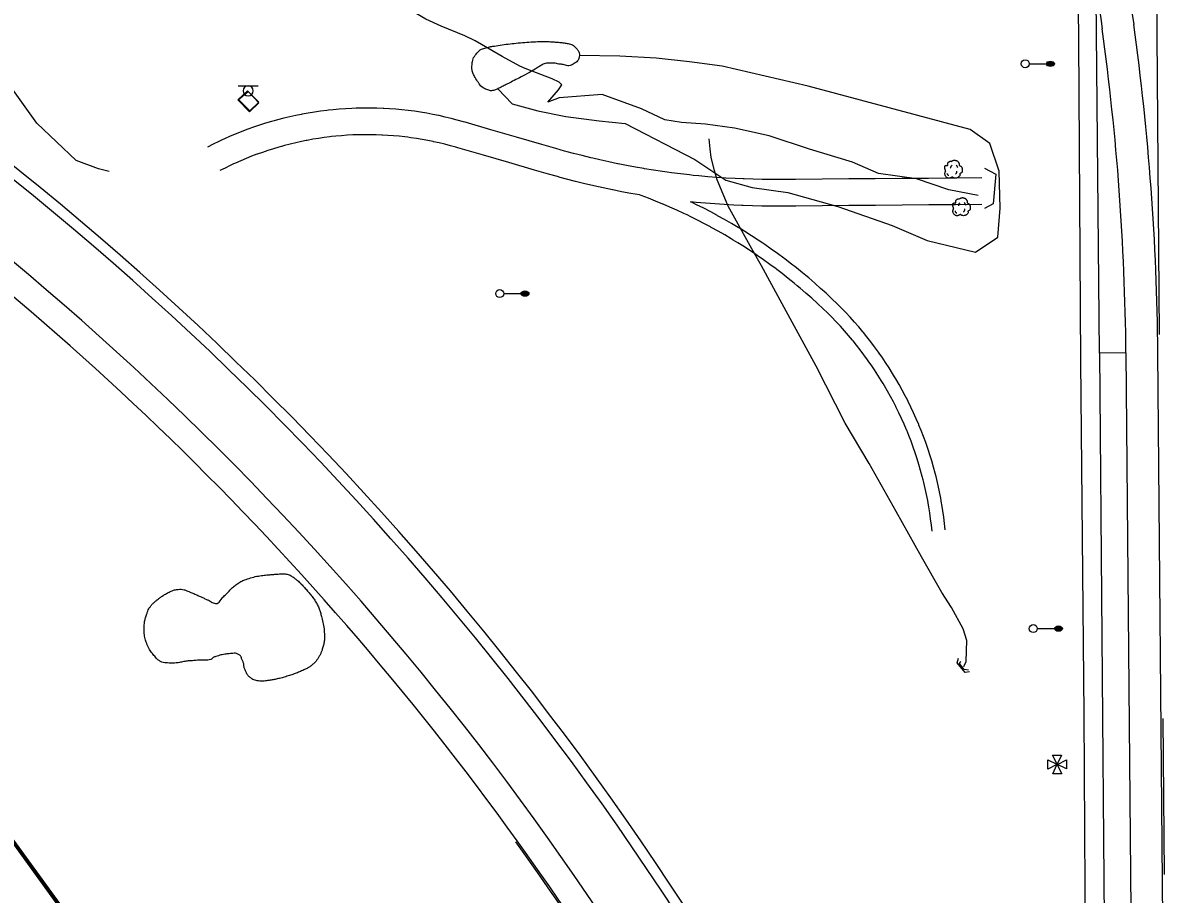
# Model space of a CAD drawing. Extents: x 2145380 to 2157287, y 139568 to 149130.
# Drawn here: x 2150354.9 to 2150786.1, y 142355.9 to 142683.3 of the extents above; entities that cross this region are included whole.
import ezdxf

# ---------------------------------------------------------------- set-up
doc = ezdxf.new("R2010")
doc.units = 0
for name, color, linetype in [('PR_PREVIOUSLY CONSTRUCTED', 7, 'Continuous'), ('SURV_Target', 7, 'Continuous'), ('TOPO_Asphalt', 7, 'Continuous'), ('TOPO_Concrete', 7, 'Continuous'), ('TOPO_Curb Back', 7, 'Continuous'), ('TOPO_DRAIN_Headwall', 7, 'Continuous'), ('TOPO_Flowline', 7, 'Continuous'), ('TOPO_Light Pole', 7, 'Continuous'), ('TOPO_Sign', 7, 'Continuous'), ('TOPO_Tree', 7, 'Continuous'), ('TOPO_Tree Line', 7, 'Continuous')]:
    doc.layers.add(name, color=color, linetype=linetype)

# ---------------------------------------------------------------- blocks, each defined once
blk = doc.blocks.new('LP')
at = {"layer": 'TOPO_Light Pole'}
blk.add_line((3.8, 0), (20.3, 0), dxfattribs=at)
for points in [[(20.3, 0), (27.9, 0)], [(20.3, 0), (23.5, 0)], [(20.8, 1.3), (27.4, 1.3)], [(20.8, 1.3), (23.5, 1.3)], [(23.7, 1.3), (27.4, 1.3)], [(23.7, 0), (27.9, 0)], [(20.8, -1.3), (27.4, -1.3)], [(20.8, -1.3), (23.5, -1.3)], [(23.7, -1.3), (27.4, -1.3)]]:
    blk.add_lwpolyline(points, dxfattribs=at)
blk.add_circle((0, 0), 3.81, dxfattribs=at)
blk.add_ellipse((24.1, 0), major_axis=(3.81, 0), ratio=0.666667, dxfattribs=at)
blk = doc.blocks.new('TREE')
at = {"layer": 'TOPO_Tree'}
for points in [[(-14.1, -0.4), (-14.2, 0.5), (-14.4, 1.4), (-14.6, 2.3), (-14.8, 3.2), (-15.5, 4), (-15.7, 4.9), (-15.8, 5.6), (-15.7, 6.3), (-15.7, 7), (-15.6, 7.9), (-15.7, 8.8), (-15.1, 9.7), (-14.6, 10.4), (-13.8, 10.5), (-13, 10.7), (-12.2, 11), (-11.1, 10), (-10.4, 10.7), (-9.4, 11.7), (-10.3, 13.3), (-9.8, 14.4), (-9.6, 15.1), (-9.3, 15.9), (-8.8, 16.5), (-8.2, 17.3), (-7.5, 17.7), (-6.7, 18.1), (-6.1, 18.4), (-5.6, 18.6), (-5.1, 18.7), (-4.5, 18.7), (-4, 18.5), (-3.5, 18.1)], [(13.2, -5.3), (13.3, -5.8), (13.4, -6.3), (13.4, -6.7), (13.8, -8.5), (12.2, -10), (10.8, -11.5), (10, -12.3), (9.1, -12.8), (8.2, -13.1), (6, -13.8), (3.3, -13.6), (1.3, -13.1), (0.5, -12.9), (-0.1, -11.4), (-0.8, -11.5), (-2, -11.6), (-3.3, -12.8), (-4.5, -13.1), (-6.1, -13.5), (-7.8, -14), (-9.3, -13.6), (-11.4, -13.1), (-12.8, -11.4), (-14.1, -9.4), (-15.3, -7.3), (-15.6, -5.1), (-15.1, -3), (-14.9, -1.9), (-13.9, -0.8), (-13.5, 0.1)], [(-4.2, 5.1), (-4.5, 6.1), (-4.3, 7.2), (-3.8, 8.2), (-3.3, 9.3), (-2.7, 10.3), (-1.6, 11)], [(-3.5, 17.6), (-3.1, 18.3), (-2.6, 18.8), (-1.9, 19.2), (-1, 19.7), (-0.2, 20), (0.7, 20.2), (1.6, 20.5), (2.5, 20.8), (3.4, 20.8), (4.1, 20.7), (4.8, 20.5), (5.5, 20.2), (6.4, 19.9), (7.3, 19.7), (8.2, 19.2), (9.4, 18.4), (10, 17.2), (10.8, 16), (11.2, 15.3), (11.6, 14.6), (11.9, 13.9), (12.2, 13.1), (11.4, 12), (11.9, 11.2), (12, 11), (12.2, 10.9), (12.4, 10.7), (12.9, 10.4), (13.5, 10), (14, 9.7), (14.7, 9.2), (15.4, 8.7), (16.1, 8.1), (16.7, 7.5), (16.9, 6.7), (17.1, 6), (17.6, 4.4), (17.7, 2.8), (17.7, 1.2), (17.7, -0.2), (17.8, -2.2), (16.6, -3), (15.5, -3.8), (14.3, -4.6), (13.2, -5.3)], [(5.9, 11.2), (6.5, 10.7), (7, 10.2), (7.4, 9.5), (7.9, 8.6), (8.3, 7.6), (8.5, 6.6)], [(-11.4, -4.5), (-11.5, -5.4), (-11, -6.3), (-10.1, -7.2), (-9.3, -8), (-8.5, -8.3), (-7.7, -8.1)], [(4.8, -6.3), (5.7, -5.7), (6.3, -4.9), (6.8, -3.9), (7.4, -2.8), (7.6, -1.7), (7.5, -0.6)]]:
    blk.add_open_spline(points, degree=3, dxfattribs=at)
blk = doc.blocks.new('TAR_1')
at = {"layer": 'SURV_Target'}
blk.add_line((189, 2), (189, 2), dxfattribs=at)
for points in [[(-9, 0), (-188, -95), (-189, 92), (-8, 4)], [(-1, 8), (-96, 189), (91, 190), (2, 8)], [(8, 2), (189, 96), (189, -91), (8, -3)], [(1, -9), (96, -189), (-91, -189), (-3, -8)]]:
    blk.add_lwpolyline(points, dxfattribs=at)
blk.add_circle((0, 0), 8.51, dxfattribs=at)
blk = doc.blocks.new('TAR')
at = {"layer": 'SURV_Target', "xscale": 0.09290322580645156, "yscale": 0.09290322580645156}
blk.add_blockref('TAR_1', (0, 0), dxfattribs=at)

msp = doc.modelspace()

# ---------------------------------------------------------------- linework, layer by layer
at = {"layer": 'PR_PREVIOUSLY CONSTRUCTED'}
for p, q in [((2150759.51, 142559.24), (2150758.31, 142696.2)), ((2150769.51, 142559.33), (2150759.51, 142559.24)), ((2150759.51, 142559.24), (2150761.47, 142335.65)), ((2150786.09, 142035.85), (2150781.51, 142559.43)), ((2150634.34, 141985.43), (2150260.58, 142499.77)), ((2150634.88, 141985.82), (2150261.12, 142500.17))]:
    msp.add_line(p, q, dxfattribs=at)
for points in [[(2150715.31, 142625.06), (2150705.31, 142624.98), (2150695.31, 142624.9), (2150685.31, 142624.82), (2150675.31, 142624.74), (2150665.31, 142624.66), (2150655.31, 142624.58), (2150645.31, 142624.5), (2150639.68, 142624.45), (2150636.25, 142624.45), (2150635.38, 142624.45), (2150632.83, 142624.48), (2150629.41, 142624.55), (2150625.99, 142624.66), (2150625.55, 142624.68), (2150622.57, 142624.81), (2150619.15, 142625), (2150615.74, 142625.24), (2150615.73, 142625.24), (2150612.32, 142625.51), (2150608.91, 142625.82), (2150606.86, 142626.02), (2150606.85, 142626.02), (2150606.82, 142626.02), (2150605.51, 142626.16), (2150602.11, 142626.55), (2150598.71, 142626.98), (2150597.09, 142627.2), (2150595.32, 142627.45), (2150591.93, 142627.96), (2150588.55, 142628.5), (2150588.35, 142628.54), (2150588.34, 142628.54), (2150588.33, 142628.54), (2150585.18, 142629.09), (2150581.82, 142629.71), (2150578.67, 142630.33), (2150578.46, 142630.38), (2150575.11, 142631.08), (2150571.77, 142631.82), (2150569.07, 142632.45), (2150568.43, 142632.6), (2150565.11, 142633.42), (2150561.8, 142634.27), (2150559.54, 142634.88), (2150558.49, 142635.17), (2150555.2, 142636.1), (2150550, 142637.61), (2150540.39, 142640.39), (2150530.79, 142643.18), (2150521.18, 142645.96), (2150520.46, 142646.17), (2150518.19, 142646.81), (2150515.91, 142647.4), (2150513.62, 142647.95), (2150511.32, 142648.46), (2150511.13, 142648.5), (2150509.01, 142648.93), (2150506.7, 142649.36), (2150504.37, 142649.74), (2150502.04, 142650.09), (2150500.88, 142650.24), (2150499.7, 142650.39), (2150497.36, 142650.65), (2150495.02, 142650.86), (2150492.67, 142651.04), (2150490.53, 142651.16), (2150490.31, 142651.17), (2150487.96, 142651.26), (2150485.6, 142651.3), (2150483.25, 142651.3), (2150480.89, 142651.26), (2150480.13, 142651.24), (2150478.54, 142651.18), (2150476.19, 142651.06), (2150473.84, 142650.89), (2150471.49, 142650.68), (2150469.76, 142650.49), (2150469.15, 142650.42), (2150466.81, 142650.13), (2150464.48, 142649.79), (2150462.15, 142649.41), (2150459.83, 142648.99), (2150459.48, 142648.92), (2150457.52, 142648.53), (2150455.22, 142648.02), (2150452.93, 142647.47), (2150450.65, 142646.88), (2150449.36, 142646.53), (2150448.38, 142646.25), (2150446.12, 142645.58), (2150443.88, 142644.87), (2150441.64, 142644.12), (2150439.47, 142643.34), (2150439.43, 142643.33), (2150437.22, 142642.49), (2150435.03, 142641.62), (2150432.86, 142640.71), (2150430.71, 142639.76), (2150429.86, 142639.37), (2150428.57, 142638.77), (2150426.45, 142637.74), (2150424.35, 142636.67)], [(2150586.69, 142618.68), (2150586.68, 142618.68), (2150586.67, 142618.68), (2150583.42, 142619.24), (2150579.94, 142619.89), (2150576.68, 142620.53), (2150576.46, 142620.58), (2150573, 142621.3), (2150569.54, 142622.07), (2150566.75, 142622.72), (2150566.1, 142622.87), (2150562.66, 142623.72), (2150559.24, 142624.61), (2150556.9, 142625.23), (2150555.82, 142625.53), (2150552.42, 142626.5), (2150547.22, 142628.01), (2150537.61, 142630.79), (2150528.01, 142633.57), (2150518.4, 142636.36), (2150517.68, 142636.57), (2150515.58, 142637.15), (2150513.48, 142637.7), (2150511.36, 142638.21), (2150509.24, 142638.68), (2150509.07, 142638.72), (2150507.11, 142639.11), (2150504.97, 142639.51), (2150502.83, 142639.86), (2150500.67, 142640.18), (2150499.61, 142640.32), (2150498.52, 142640.46), (2150496.36, 142640.7), (2150494.19, 142640.9), (2150492.02, 142641.06), (2150490.05, 142641.17), (2150489.85, 142641.18), (2150487.68, 142641.26), (2150485.5, 142641.3), (2150483.33, 142641.3), (2150481.15, 142641.27), (2150480.45, 142641.25), (2150478.98, 142641.19), (2150476.81, 142641.07), (2150474.64, 142640.92), (2150472.47, 142640.73), (2150470.88, 142640.56), (2150470.31, 142640.49), (2150468.15, 142640.22), (2150466, 142639.91), (2150463.85, 142639.56), (2150461.71, 142639.17), (2150461.39, 142639.1), (2150459.58, 142638.74), (2150457.46, 142638.27), (2150455.34, 142637.77), (2150453.24, 142637.22), (2150452.05, 142636.9), (2150451.14, 142636.64), (2150449.06, 142636.02), (2150446.98, 142635.37), (2150444.92, 142634.67), (2150442.91, 142633.95), (2150442.88, 142633.94), (2150440.84, 142633.17), (2150438.82, 142632.37), (2150436.82, 142631.52), (2150434.83, 142630.64), (2150434.04, 142630.29), (2150432.85, 142629.73), (2150430.9, 142628.78), (2150428.96, 142627.8)], [(2150696.64, 142492.31), (2150696.39, 142494.61), (2150696.1, 142496.91), (2150695.77, 142499.21), (2150695.4, 142501.5), (2150695.31, 142502.03), (2150694.99, 142503.78), (2150694.54, 142506.06), (2150694.05, 142508.33), (2150693.52, 142510.58), (2150693.27, 142511.63), (2150692.96, 142512.83), (2150692.35, 142515.07), (2150691.7, 142517.3), (2150691.02, 142519.52), (2150690.52, 142521.05), (2150690.3, 142521.72), (2150689.54, 142523.91), (2150688.74, 142526.09), (2150687.9, 142528.26), (2150687.1, 142530.25), (2150687.03, 142530.4), (2150686.12, 142532.54), (2150685.17, 142534.66), (2150684.19, 142536.76), (2150683.16, 142538.84), (2150683, 142539.17), (2150682.11, 142540.9), (2150681.02, 142542.95), (2150679.89, 142544.98), (2150678.72, 142546.98), (2150678.26, 142547.76), (2150677.53, 142548.97), (2150676.29, 142550.94), (2150675.03, 142552.88), (2150673.73, 142554.8), (2150672.91, 142555.98), (2150672.4, 142556.7), (2150671.03, 142558.58), (2150669.63, 142560.43), (2150668.2, 142562.25), (2150666.96, 142563.79), (2150666.74, 142564.05), (2150665.25, 142565.83), (2150663.72, 142567.58), (2150662.17, 142569.3), (2150660.59, 142571), (2150660.45, 142571.14), (2150658.98, 142572.67), (2150657.33, 142574.31), (2150655.67, 142575.92), (2150653.55, 142577.89), (2150653.42, 142578.01), (2150651.41, 142579.84), (2150649.24, 142581.75), (2150647.04, 142583.64), (2150645.99, 142584.52), (2150644.81, 142585.49), (2150642.56, 142587.31), (2150640.28, 142589.09), (2150638.25, 142590.64), (2150637.98, 142590.84), (2150635.65, 142592.56), (2150633.3, 142594.25), (2150630.92, 142595.9), (2150630.21, 142596.39), (2150628.52, 142597.52), (2150626.1, 142599.1), (2150623.65, 142600.65), (2150621.9, 142601.72), (2150621.18, 142602.16), (2150618.69, 142603.63), (2150616.18, 142605.07), (2150613.65, 142606.48), (2150613.34, 142606.64), (2150611.1, 142607.84), (2150608.53, 142609.17), (2150605.94, 142610.46), (2150604.55, 142611.14), (2150603.33, 142611.72), (2150600.7, 142612.93), (2150598.06, 142614.11), (2150595.54, 142615.19), (2150595.4, 142615.25), (2150592.72, 142616.35), (2150590.03, 142617.42), (2150587.32, 142618.44), (2150586.68, 142618.68)], [(2150701.62, 142492.8), (2150701.36, 142495.19), (2150701.06, 142497.58), (2150700.71, 142499.96), (2150700.33, 142502.34), (2150700.24, 142502.89), (2150699.9, 142504.71), (2150699.44, 142507.07), (2150698.93, 142509.42), (2150698.38, 142511.77), (2150698.12, 142512.85), (2150697.79, 142514.1), (2150697.16, 142516.42), (2150696.5, 142518.73), (2150695.79, 142521.03), (2150695.27, 142522.62), (2150695.04, 142523.32), (2150694.25, 142525.59), (2150693.42, 142527.85), (2150692.55, 142530.1), (2150691.71, 142532.16), (2150691.64, 142532.33), (2150690.7, 142534.54), (2150689.72, 142536.74), (2150688.69, 142538.92), (2150687.64, 142541.08), (2150687.47, 142541.42), (2150686.54, 142543.22), (2150685.41, 142545.34), (2150684.24, 142547.45), (2150683.03, 142549.53), (2150682.55, 142550.33), (2150681.79, 142551.59), (2150680.51, 142553.63), (2150679.19, 142555.65), (2150677.85, 142557.64), (2150676.99, 142558.86), (2150676.46, 142559.61), (2150675.05, 142561.55), (2150673.6, 142563.47), (2150672.11, 142565.37), (2150670.82, 142566.96), (2150670.6, 142567.24), (2150669.05, 142569.08), (2150667.47, 142570.9), (2150665.86, 142572.68), (2150664.21, 142574.44), (2150664.07, 142574.59), (2150662.54, 142576.17), (2150660.84, 142577.87), (2150659.11, 142579.54), (2150656.94, 142581.57), (2150656.81, 142581.69), (2150654.74, 142583.56), (2150652.52, 142585.53), (2150650.26, 142587.46), (2150649.19, 142588.36), (2150647.98, 142589.35), (2150645.68, 142591.22), (2150643.34, 142593.05), (2150641.25, 142594.64), (2150640.98, 142594.85), (2150638.59, 142596.61), (2150636.18, 142598.34), (2150633.75, 142600.03), (2150633.02, 142600.52), (2150631.29, 142601.69), (2150628.8, 142603.31), (2150626.29, 142604.89), (2150624.5, 142606), (2150623.76, 142606.44), (2150621.21, 142607.95), (2150618.64, 142609.43), (2150616.04, 142610.87), (2150615.72, 142611.04), (2150613.43, 142612.27), (2150610.79, 142613.63), (2150608.14, 142614.95), (2150606.71, 142615.65), (2150605.81, 142616.08)], [(2150715.39, 142615.06), (2150705.39, 142614.98), (2150695.39, 142614.9), (2150685.39, 142614.82), (2150675.39, 142614.74), (2150665.39, 142614.66), (2150655.39, 142614.58), (2150645.39, 142614.5), (2150639.76, 142614.45), (2150636.22, 142614.45), (2150635.32, 142614.45), (2150632.68, 142614.48), (2150629.14, 142614.55), (2150625.6, 142614.67), (2150625.16, 142614.69), (2150622.07, 142614.83), (2150618.53, 142615.02), (2150615.01, 142615.26), (2150615, 142615.26), (2150611.47, 142615.54), (2150607.95, 142615.86), (2150605.83, 142616.07), (2150605.81, 142616.08), (2150605.81, 142616.08)], [(2150769.51, 142559.33), (2150771.47, 142335.74)]]:
    msp.add_lwpolyline(points, dxfattribs=at)
for centre, radius, start, end in [((2151718.24, 142814.34), 966.93, 180.50149, 187.92314), ((2151718.24, 142814.34), 954.93, 180.50149, 187.92314), ((2149618.96, 141712.09), 1173.92, 25.75878, 56.56435), ((2149618.96, 141712.09), 1169.92, 25.75878, 56.56435), ((2149826.61, 142551.07), 942.93, 0.50149, 7.92314), ((2149826.61, 142551.07), 954.93, 0.50149, 7.92314), ((2149618.96, 141712.09), 1145.92, 0.50149, 56.56435), ((2149618.96, 141712.09), 1135.92, 35.75878, 56.56435), ((2149618.96, 141712.09), 1135.25, 18.76767, 35.75878), ((2149618.96, 141712.09), 1135.92, 18.76767, 35.75878)]:
    msp.add_arc(centre, radius, start, end, dxfattribs=at)
at = {"layer": 'TOPO_Asphalt'}
for points in [[(2150778.84, 142952.64), (2150779.43, 142877.74), (2150780.47, 142760.78), (2150781.44, 142629.99), (2150782.04, 142566.21)], [(2150750.26, 142845.31), (2150750.47, 142795.8), (2150751.66, 142676.97), (2150752.44, 142556.04), (2150753.74, 142423.66), (2150754.19, 142336.47), (2150754.38, 142317.54)], [(2150783.35, 142421.89), (2150783.86, 142363.27)]]:
    msp.add_lwpolyline(points, dxfattribs=at)
at = {"layer": 'TOPO_Concrete'}
for points in [[(2150435.74, 142654.35), (2150440.06, 142649.84), (2150443.64, 142653.27), (2150439.32, 142657.78), (2150435.74, 142654.35)], [(2150435.9, 142654.56), (2150439.63, 142657.57), (2150443.56, 142653.54), (2150440.22, 142650.28), (2150435.9, 142654.56)], [(2150710.7, 142439.41), (2150709.05, 142439.16), (2150706.11, 142442.78), (2150706.6, 142444.58)]]:
    msp.add_lwpolyline(points, dxfattribs=at)
at = {"layer": 'TOPO_Curb Back'}
for points in [[(2150260.58, 142499.77), (2150634.34, 141985.43)], [(2150261.12, 142500.17), (2150634.88, 141985.82)]]:
    msp.add_lwpolyline(points, dxfattribs=at)
at = {"layer": 'TOPO_DRAIN_Headwall'}
for points in [[(2150716.33, 142628.77), (2150720.58, 142626.43), (2150719.63, 142615.36), (2150716.39, 142613.59)], [(2150710.39, 142440.08), (2150708.64, 142440.33), (2150706.9, 142442.54), (2150707.48, 142443.51)]]:
    msp.add_lwpolyline(points, dxfattribs=at)
at = {"layer": 'TOPO_Flowline'}
for points in [[(2150552.26, 142653.55), (2150556.21, 142658.12), (2150557.49, 142660.1), (2150556.53, 142661.08), (2150553.84, 142662.33), (2150543.7, 142666.23), (2150541.64, 142667.07), (2150535.04, 142670.7), (2150531.13, 142672.91), (2150524.9, 142676.6), (2150520.96, 142678.45), (2150512.11, 142682.11), (2150506.39, 142684.67), (2150502.71, 142686.81), (2150494.64, 142692.51), (2150489.35, 142695.11), (2150483.58, 142698.52), (2150479.84, 142699.95), (2150471.45, 142704.12)], [(2150387.29, 142627.52), (2150383.26, 142628.46), (2150374.94, 142631.59), (2150360.16, 142645.66), (2150343.38, 142668.91)], [(2150713.94, 142618.47), (2150702.89, 142620.6), (2150690.8, 142624.67), (2150676.5, 142626.68), (2150666.77, 142630.94), (2150650.59, 142635.9), (2150635.36, 142640.82), (2150622.43, 142643.8), (2150611.44, 142645.26), (2150602.45, 142645.84), (2150596.24, 142646.88), (2150587.37, 142651.03), (2150572.67, 142656.41), (2150556.53, 142655.21), (2150552.26, 142653.55)], [(2150708.53, 142441.44), (2150709.48, 142443.34), (2150709.69, 142451.26), (2150708.34, 142455.61), (2150704, 142463.68), (2150700.35, 142469.32), (2150692.63, 142482.69), (2150683.12, 142499.72), (2150673.01, 142517.7), (2150663.94, 142532.91), (2150653.05, 142554.28), (2150641.08, 142576.33), (2150632.5, 142592.05), (2150628.86, 142598.4), (2150620.01, 142614.45), (2150615.92, 142624.28), (2150614.91, 142627.86), (2150613.62, 142632.73), (2150613.18, 142636.03), (2150612.86, 142639.69)]]:
    msp.add_lwpolyline(points, dxfattribs=at)
at = {"layer": 'TOPO_Sign'}
for points in [[(2150435.83, 142659.65), (2150443.32, 142659.65)], [(2150437.71, 142657.78), (2150437.71, 142657.78)], [(2150439.58, 142659.65), (2150439.58, 142659.65)], [(2150441.44, 142657.78), (2150441.44, 142657.78)], [(2150439.58, 142655.91), (2150439.58, 142655.91)]]:
    msp.add_lwpolyline(points, dxfattribs=at)
for start, end in [(90, 180), (180, 270), (360, 90), (270, 0)]:
    msp.add_arc((2150439.58, 142657.78), 1.87, start, end, dxfattribs=at)
at = {"layer": 'TOPO_Tree'}
msp.add_lwpolyline([(2150533.42, 142658.57), (2150538.77, 142652.87), (2150548.4, 142650.21), (2150559.03, 142648.19), (2150571.48, 142646.49), (2150581.22, 142645.48), (2150607.5, 142631.99), (2150619.14, 142624.18), (2150629.02, 142621.43), (2150642.38, 142619.64), (2150661.23, 142614.32), (2150681.64, 142607.16), (2150694.79, 142601.57), (2150712.99, 142597.17), (2150721.39, 142602.77), (2150722.25, 142613.75), (2150721.82, 142627.54), (2150718.38, 142637.98), (2150710.93, 142643.27), (2150650.07, 142659.52), (2150617.7, 142667.05), (2150605.41, 142668.67), (2150592.88, 142670.04), (2150579.26, 142670.77), (2150564.07, 142671.09)], dxfattribs=at)
at = {"layer": 'TOPO_Tree Line'}
for points in [[(2150546.16, 142665.12), (2150547.25, 142665.81), (2150548.33, 142666.49), (2150549.41, 142667.17), (2150550.78, 142668.04), (2150552.55, 142668.24), (2150554.15, 142668.19), (2150555, 142668.17), (2150555.85, 142667.9), (2150556.7, 142667.82), (2150558.4, 142667.65), (2150560.14, 142666.88), (2150561.85, 142667.87), (2150563.15, 142668.62), (2150564.01, 142669.96), (2150564.07, 142671.09), (2150564.12, 142672.1), (2150563.45, 142673.23), (2150562.5, 142674.19), (2150561.8, 142674.9), (2150561.13, 142675.29), (2150560.3, 142675.46), (2150558.69, 142675.77), (2150557.09, 142675.98), (2150555.48, 142676.08), (2150553.63, 142676.19), (2150551.79, 142676.34), (2150549.95, 142676.3), (2150546.74, 142676.24), (2150543.52, 142676), (2150540.31, 142675.68), (2150537.27, 142675.38), (2150534.27, 142674.95), (2150531.25, 142674.49), (2150530.34, 142674.35), (2150529.46, 142674.11), (2150528.56, 142673.86), (2150527.63, 142673.59), (2150526.81, 142673.27), (2150526.03, 142672.44), (2150524.43, 142670.75), (2150523.77, 142668.86), (2150523.7, 142666.99), (2150523.64, 142665.64), (2150524.07, 142664.22), (2150524.88, 142662.86), (2150526.08, 142660.82), (2150527.34, 142659.08), (2150529.35, 142658.23), (2150530.62, 142657.69), (2150532.2, 142657.97), (2150533.42, 142658.57), (2150535.01, 142659.36), (2150536.61, 142660.15), (2150538.19, 142660.97), (2150540.85, 142662.35), (2150543.51, 142663.74), (2150546.16, 142665.12), (2150546.16, 142665.12)], [(2150420.94, 142443.81), (2150420.94, 142443.81), (2150420.94, 142443.81), (2150420.94, 142443.81), (2150422.09, 142443.83), (2150423.23, 142443.85), (2150424.38, 142443.87), (2150425.52, 142443.89), (2150426.43, 142444.88), (2150427.51, 142445.22), (2150428.43, 142445.51), (2150429.35, 142445.79), (2150430.31, 142445.98), (2150431.18, 142446.15), (2150432.05, 142446.2), (2150432.92, 142446.27), (2150433.85, 142446.35), (2150434.78, 142446.52), (2150435.71, 142446.07), (2150436.75, 142445.57), (2150437.11, 142444.49), (2150437.53, 142443.5), (2150437.99, 142442.42), (2150437.93, 142441.22), (2150438.41, 142440.16), (2150438.94, 142438.99), (2150439.54, 142437.95), (2150440.62, 142437.09), (2150441.36, 142436.51), (2150442.14, 142436.23), (2150442.99, 142436.12), (2150444.01, 142435.98), (2150445.04, 142435.92), (2150446.06, 142436.04), (2150447.52, 142436.22), (2150448.98, 142436.42), (2150450.42, 142436.77), (2150452.31, 142437.22), (2150454.14, 142437.74), (2150455.98, 142438.35), (2150457.67, 142438.91), (2150459.28, 142439.6), (2150460.9, 142440.36), (2150461.99, 142440.87), (2150462.99, 142441.5), (2150463.93, 142442.3), (2150464.79, 142443.03), (2150465.43, 142443.9), (2150466.02, 142444.87), (2150466.62, 142445.83), (2150467.07, 142446.79), (2150467.43, 142447.88), (2150467.93, 142449.41), (2150468.24, 142450.94), (2150468.24, 142452.48), (2150468.23, 142454.95), (2150467.83, 142457.43), (2150467.23, 142459.9), (2150466.86, 142461.39), (2150466.46, 142462.8), (2150465.79, 142464.18), (2150465.04, 142465.7), (2150464.15, 142467.06), (2150463.1, 142468.37), (2150461.94, 142469.8), (2150460.73, 142471.13), (2150459.45, 142472.46), (2150458.79, 142473.15), (2150458.12, 142473.77), (2150457.34, 142474.36), (2150456.05, 142475.34), (2150454.61, 142476.17), (2150453.05, 142476.23), (2150452.18, 142476.27), (2150451.31, 142476.22), (2150450.44, 142476.16), (2150448.89, 142476.05), (2150447.34, 142475.93), (2150445.79, 142475.76), (2150443.39, 142475.5), (2150441.06, 142474.95), (2150438.74, 142474.15), (2150437.12, 142473.59), (2150435.66, 142472.73), (2150434.33, 142471.64), (2150433.14, 142470.67), (2150432.25, 142469.48), (2150431.08, 142468.43), (2150429.72, 142467.23), (2150428.37, 142464.88), (2150426.8, 142465.29), (2150426.04, 142465.49), (2150425.26, 142466.07), (2150424.48, 142466.42), (2150423.32, 142466.94), (2150422.17, 142467.46), (2150421.01, 142467.98), (2150419.49, 142468.66), (2150417.97, 142469.31), (2150416.43, 142469.96), (2150415.49, 142470.35), (2150414.41, 142470.53), (2150413.42, 142470.44), (2150411.84, 142470.28), (2150410.29, 142469.64), (2150408.8, 142468.81), (2150407.56, 142468.11), (2150406.49, 142467.38), (2150405.41, 142466.51), (2150404.46, 142465.75), (2150403.59, 142464.99), (2150402.84, 142464), (2150402.21, 142463.17), (2150401.84, 142462.26), (2150401.5, 142461.28), (2150400.98, 142459.8), (2150400.62, 142458.32), (2150400.51, 142456.82), (2150400.37, 142454.84), (2150400.6, 142452.81), (2150401.19, 142450.84), (2150401.52, 142449.77), (2150401.92, 142448.8), (2150402.51, 142447.86), (2150403.02, 142447.06), (2150403.58, 142446.36), (2150404.17, 142445.63), (2150404.75, 142444.92), (2150405.26, 142444.23), (2150406.07, 142443.68), (2150407.07, 142443), (2150408.19, 142442.85), (2150409.32, 142442.77), (2150410.36, 142442.7), (2150411.42, 142442.65), (2150412.45, 142442.78), (2150414.13, 142442.98), (2150415.78, 142443.43), (2150417.46, 142443.55), (2150418.62, 142443.64), (2150419.78, 142443.72), (2150420.94, 142443.81), (2150420.94, 142443.81)]]:
    msp.add_open_spline(points, degree=3, dxfattribs=at)

# ---------------------------------------------------------------- block references
at = {"layer": 'SURV_Target', "xscale": 0.19685000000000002, "yscale": 0.19685000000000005}
msp.add_blockref('TAR', (2150743.65, 142404.63), dxfattribs=at)
at = {"layer": 'TOPO_Light Pole', "xscale": 0.39370000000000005, "yscale": 0.3937000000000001}
for p in [(2150731.64, 142667.94), (2150534.14, 142581.6), (2150734.67, 142455.69)]:
    msp.add_blockref('LP', p, dxfattribs=at)
at = {"layer": 'TOPO_Tree', "xscale": 0.19685000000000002, "yscale": 0.19685000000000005}
for p in [(2150704.48, 142627.66), (2150707.51, 142613.56)]:
    msp.add_blockref('TREE', p, dxfattribs=at)

doc.saveas('drawing.dxf')
